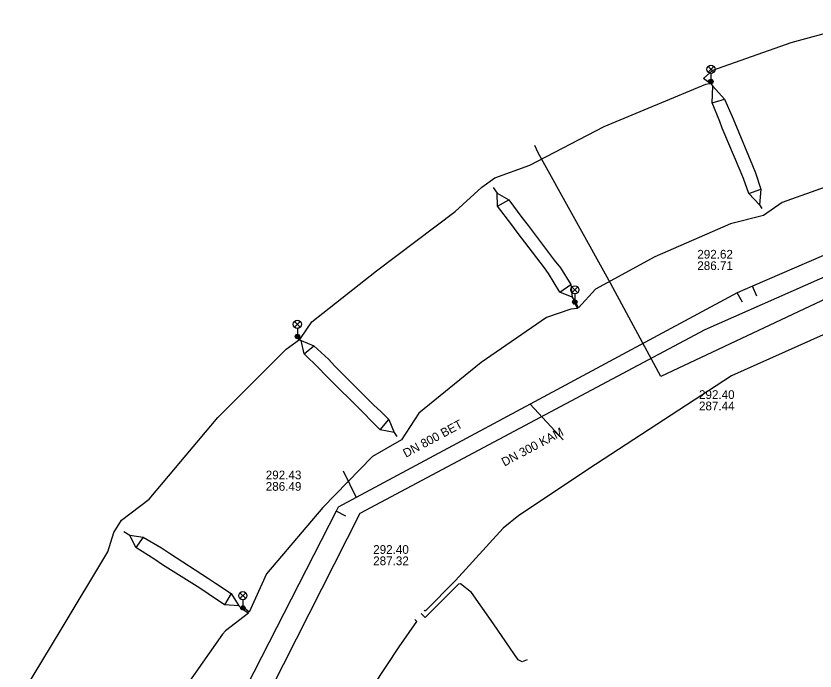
# Model space of a CAD drawing. Extents: x -595540 to -593988, y -1160850 to -1159202.
# Drawn here: x -594654 to -594580.6, y -1160045.3 to -1159985.2 of the extents above; entities that cross this region are included whole.
import ezdxf

# ---------------------------------------------------------------- set-up
doc = ezdxf.new("R2010")
doc.units = 0
for name, color, linetype in [('BVK-DESTOVA_popisy', 7, 'Continuous'), ('BVK-DESTOVA_trasa sítě', 7, 'Continuous'), ('BVK-SPLASKOVA_popisy', 7, 'Continuous'), ('BVK-SPLASKOVA_trasa sítě', 7, 'Continuous'), ('BVK-VODOVOD_trasa sítě', 7, 'Continuous'), ('DESTOVA_trasa neprovozované sítě', 7, 'Continuous'), ('DPMB_trolejové vedení-nosné lano', 7, 'Continuous'), ('EON-NN_kabel', 7, 'Continuous'), ('TSB_kabel VO', 7, 'Continuous'), ('TSB_lampy VO', 7, 'Continuous')]:
    doc.layers.add(name, color=color, linetype=linetype)

msp = doc.modelspace()

# ---------------------------------------------------------------- linework, layer by layer
at = {"layer": 'BVK-DESTOVA_popisy'}
for p, q in [((-594591.433, -1160007.598), (-594591.433, -1160007.598)), ((-594631.056, -1160027.859), (-594631.056, -1160027.859))]:
    msp.add_line(p, q, dxfattribs=at)
at = {"layer": 'BVK-DESTOVA_trasa sítě'}
for points in [[(-594556.453, -1159997.084), (-594572.198, -1160003.883), (-594586.373, -1160010.004), (-594587.759, -1160010.603)], [(-594587.759, -1160010.603), (-594606.788, -1160020.823), (-594622.769, -1160029.405), (-594624.416, -1160030.29)], [(-594624.416, -1160030.29), (-594624.598, -1160030.646), (-594639.01, -1160058.847), (-594642.346, -1160065.374)]]:
    msp.add_lwpolyline(points, dxfattribs=at)
at = {"layer": 'BVK-SPLASKOVA_popisy'}
for p, q in [((-594591.279, -1160019.557), (-594591.279, -1160019.557)), ((-594621.192, -1160033.775), (-594621.192, -1160033.775))]:
    msp.add_line(p, q, dxfattribs=at)
at = {"layer": 'BVK-SPLASKOVA_trasa sítě'}
for p, q in [((-594555.007, -1159998.196), (-594590.748, -1160014.016)), ((-594590.748, -1160014.016), (-594622.409, -1160030.878)), ((-594622.409, -1160030.878), (-594640.673, -1160066.782))]:
    msp.add_line(p, q, dxfattribs=at)
at = {"layer": 'BVK-VODOVOD_trasa sítě'}
msp.add_lwpolyline([(-594552.3, -1159999.84), (-594554.8, -1159999.47), (-594594.78, -1160018.29), (-594599.39, -1160009.74), (-594606.03, -1159997.75), (-594606.34, -1159997.1)], dxfattribs=at)
at = {"layer": 'DESTOVA_trasa neprovozované sítě'}
for p, q in [((-594585.976, -1160010.922), (-594586.373, -1160010.004)), ((-594587.286, -1160011.484), (-594587.759, -1160010.603)), ((-594603.745, -1160024.102), (-594606.788, -1160020.823)), ((-594623.961, -1160026.955), (-594622.769, -1160029.405)), ((-594623.708, -1160031.101), (-594624.598, -1160030.646))]:
    msp.add_line(p, q, dxfattribs=at)
at = {"layer": 'DPMB_trolejové vedení-nosné lano'}
for points in [[(-594590.297, -1159991.268), (-594589.991, -1159991.647), (-594588.931, -1159992.844), (-594588.235, -1159994.414), (-594587.991, -1159995.005), (-594586.353, -1159998.912), (-594586.091, -1159999.612), (-594585.596, -1160001.1), (-594585.706, -1160002.529), (-594585.512, -1160002.858)], [(-594585.706, -1160002.529), (-594586.709, -1160001.496), (-594587.178, -1160000.104), (-594587.483, -1159999.376), (-594589.157, -1159995.498), (-594589.353, -1159994.894), (-594590.07, -1159993.187), (-594589.991, -1159991.647)], [(-594590.07, -1159993.187), (-594588.931, -1159992.844)], [(-594610.181, -1160000.944), (-594609.805, -1160001.47), (-594608.73, -1160002.089), (-594607.549, -1160003.701), (-594606.952, -1160004.423), (-594604.565, -1160007.612), (-594604.001, -1160008.317), (-594603.049, -1160009.842), (-594602.915, -1160011.027), (-594602.631, -1160011.47)], [(-594586.709, -1160001.496), (-594585.596, -1160001.1)], [(-594602.915, -1160011.027), (-594604.055, -1160010.547), (-594605.11, -1160008.854), (-594605.456, -1160008.305), (-594607.98, -1160005.036), (-594608.455, -1160004.376), (-594609.791, -1160002.652), (-594609.805, -1160001.47)], [(-594609.791, -1160002.652), (-594608.73, -1160002.089)], [(-594604.055, -1160010.547), (-594603.049, -1160009.842)], [(-594628.151, -1160014.767), (-594627.818, -1160014.987), (-594626.65, -1160015.475), (-594625.307, -1160016.693), (-594624.702, -1160017.336), (-594621.139, -1160020.917), (-594620.503, -1160021.508), (-594619.761, -1160022.252), (-594619.28, -1160023.45), (-594619.006, -1160023.805)], [(-594619.28, -1160023.45), (-594620.553, -1160023.201), (-594621.338, -1160022.408), (-594622.046, -1160021.67), (-594625.527, -1160018.21), (-594626.223, -1160017.5), (-594627.527, -1160016.214), (-594627.818, -1160014.987)], [(-594627.527, -1160016.214), (-594626.65, -1160015.475)], [(-594620.553, -1160023.201), (-594619.761, -1160022.252)], [(-594644.1, -1160032.524), (-594643.536, -1160032.85), (-594642.315, -1160033.041), (-594640.624, -1160034.017), (-594639.907, -1160034.51), (-594636.326, -1160036.841), (-594635.666, -1160037.272), (-594634.218, -1160038.229), (-594633.514, -1160039.341), (-594633.254, -1160039.648)], [(-594633.514, -1160039.341), (-594634.832, -1160039.269), (-594636.345, -1160038.252), (-594637.123, -1160037.727), (-594640.535, -1160035.592), (-594641.232, -1160035.082), (-594642.975, -1160033.987), (-594643.536, -1160032.85)], [(-594642.315, -1160033.041), (-594642.975, -1160033.987)], [(-594634.218, -1160038.229), (-594634.832, -1160039.269)]]:
    msp.add_lwpolyline(points, dxfattribs=at)
at = {"layer": 'EON-NN_kabel'}
for points in [[(-594549.261, -1159999.827), (-594550.293, -1159999.706), (-594550.531, -1160000.151), (-594551.703, -1160000.422), (-594554.175, -1160001.18), (-594558.203, -1160001.578), (-594566.124, -1160005.196), (-594567.096, -1160006.48), (-594570.793, -1160011.253), (-594572.446, -1160012.83), (-594576.162, -1160013.72), (-594579.89, -1160014.455), (-594588.281, -1160018.226), (-594597.264, -1160024.068), (-594600.783, -1160026.379), (-594607.832, -1160031.044), (-594609.268, -1160032.207), (-594613.634, -1160037.021), (-594616.382, -1160039.796), (-594616.446, -1160039.815), (-594616.503, -1160039.758)], [(-594607.05, -1160044.316), (-594607.499, -1160044.483), (-594607.888, -1160044.315), (-594610.153, -1160040.993), (-594612.165, -1160038.11), (-594613.184, -1160037.322), (-594613.366, -1160037.368), (-594616.423, -1160040.416), (-594616.532, -1160040.304), (-594616.622, -1160040.207), (-594616.788, -1160040.041)], [(-594640.649, -1160088.181), (-594641.164, -1160088.106), (-594641.213, -1160087.894), (-594640.162, -1160084.306), (-594637.848, -1160077.218), (-594635.378, -1160071.431), (-594628.27, -1160058.339), (-594623.571, -1160050.345), (-594618.818, -1160043.116), (-594617.177, -1160040.782), (-594617.354, -1160040.604)]]:
    msp.add_lwpolyline(points, dxfattribs=at)
at = {"layer": 'TSB_kabel VO'}
for points in [[(-594653.99, -1160048.41), (-594649.84, -1160041.53), (-594645.55, -1160034.4), (-594645.01, -1160032.61), (-594644.29, -1160031.47), (-594641.76, -1160029.56), (-594635.45, -1160022.06), (-594629.17, -1160015.79), (-594627.959, -1160014.896), (-594628.123, -1160014.737), (-594628.15, -1160014.626), (-594628.039, -1160014.651), (-594627.875, -1160014.81), (-594626.83, -1160013.29), (-594620.88, -1160008.58), (-594613.65, -1160003.14), (-594611.22, -1160000.92), (-594610.01, -1160000.05), (-594606.82, -1159998.88), (-594599.98, -1159995.35), (-594590.637, -1159991.472), (-594590.301, -1159991.395), (-594590.233, -1159991.339), (-594590.18, -1159991.217), (-594590.309, -1159991.246), (-594590.388, -1159991.311), (-594590.87, -1159990.95), (-594590.01, -1159990.18), (-594582.82, -1159987.63), (-594573.8, -1159985.2)], [(-594575.33, -1159999.36), (-594583.63, -1160002.32), (-594585.36, -1160003.53), (-594588.38, -1160004.27), (-594595.33, -1160007.32), (-594600.79, -1160010.29), (-594602.327, -1160011.993), (-594602.577, -1160011.525), (-594602.677, -1160011.466), (-594602.683, -1160011.582), (-594602.434, -1160012.048), (-594603.03, -1160012.12), (-594605.27, -1160012.87), (-594611.29, -1160017.02), (-594616.99, -1160021.67), (-594618.58, -1160024.1), (-594621.26, -1160025.63), (-594625.8, -1160030.31), (-594630.99, -1160036.4), (-594632.565, -1160039.914), (-594633.013, -1160039.575), (-594633.156, -1160039.542), (-594633.085, -1160039.671), (-594632.639, -1160040.008), (-594634.74, -1160041.65), (-594635.02, -1160041.96), (-594638.9, -1160047.49)]]:
    msp.add_lwpolyline(points, dxfattribs=at)
at = {"layer": 'TSB_lampy VO'}
for p, q in [((-594590.445, -1159990.357), (-594589.915, -1159989.827)), ((-594590.445, -1159989.827), (-594589.915, -1159990.357)), ((-594590.445, -1159990.357), (-594589.915, -1159989.827)), ((-594590.445, -1159989.827), (-594589.915, -1159990.357)), ((-594590.18, -1159990.467), (-594590.18, -1159991.217)), ((-594590.18, -1159990.467), (-594590.18, -1159991.217)), ((-594602.942, -1160010.606), (-594602.412, -1160010.076)), ((-594602.942, -1160010.076), (-594602.412, -1160010.606)), ((-594602.942, -1160010.606), (-594602.412, -1160010.076)), ((-594602.942, -1160010.076), (-594602.412, -1160010.606)), ((-594602.677, -1160010.716), (-594602.677, -1160011.466)), ((-594602.677, -1160010.716), (-594602.677, -1160011.466)), ((-594628.415, -1160013.766), (-594627.885, -1160013.236)), ((-594628.415, -1160013.236), (-594627.885, -1160013.766)), ((-594628.415, -1160013.766), (-594627.885, -1160013.236)), ((-594628.415, -1160013.236), (-594627.885, -1160013.766)), ((-594628.15, -1160013.876), (-594628.15, -1160014.626)), ((-594628.15, -1160013.876), (-594628.15, -1160014.626)), ((-594633.421, -1160038.682), (-594632.891, -1160038.152)), ((-594633.421, -1160038.152), (-594632.891, -1160038.682)), ((-594633.421, -1160038.682), (-594632.891, -1160038.152)), ((-594633.421, -1160038.152), (-594632.891, -1160038.682)), ((-594633.156, -1160038.792), (-594633.156, -1160039.542)), ((-594633.156, -1160038.792), (-594633.156, -1160039.542))]:
    msp.add_line(p, q, dxfattribs=at)
for centre, radius in [((-594590.18, -1159990.092), 0.375), ((-594590.18, -1159990.092), 0.375), ((-594590.18, -1159991.217), 0.2), ((-594590.18, -1159991.217), 0.2), ((-594590.18, -1159991.217), 0.145), ((-594590.18, -1159991.217), 0.145), ((-594590.18, -1159991.217), 0.0876), ((-594590.18, -1159991.217), 0.0876), ((-594602.677, -1160010.341), 0.375), ((-594602.677, -1160010.341), 0.375), ((-594602.677, -1160011.466), 0.2), ((-594602.677, -1160011.466), 0.2), ((-594602.677, -1160011.466), 0.145), ((-594602.677, -1160011.466), 0.145), ((-594602.677, -1160011.466), 0.0876), ((-594602.677, -1160011.466), 0.0876), ((-594628.15, -1160013.501), 0.375), ((-594628.15, -1160013.501), 0.375), ((-594628.15, -1160014.626), 0.2), ((-594628.15, -1160014.626), 0.2), ((-594628.15, -1160014.626), 0.145), ((-594628.15, -1160014.626), 0.145), ((-594628.15, -1160014.626), 0.0876), ((-594628.15, -1160014.626), 0.0876), ((-594633.156, -1160038.417), 0.375), ((-594633.156, -1160038.417), 0.375), ((-594633.156, -1160039.542), 0.2), ((-594633.156, -1160039.542), 0.2), ((-594633.156, -1160039.542), 0.145), ((-594633.156, -1160039.542), 0.145), ((-594633.156, -1160039.542), 0.0876), ((-594633.156, -1160039.542), 0.0876)]:
    msp.add_circle(centre, radius, dxfattribs=at)

# ---------------------------------------------------------------- texts
at = {"layer": 'BVK-DESTOVA_popisy'}
for s, p in [('292.62', (-594591.433, -1160007.473)), ('286.71', (-594591.433, -1160008.523)), ('292.43', (-594631.056, -1160027.734)), ('286.49', (-594631.056, -1160028.784))]:
    msp.add_text(s, height=0.8, dxfattribs=at).set_placement(p)
msp.add_text('DN 800 BET', height=0.8, rotation=28.24682, dxfattribs=at).set_placement((-594618.188, -1160025.762))
at = {"layer": 'BVK-SPLASKOVA_popisy'}
for s, p in [('292.40', (-594591.279, -1160020.357)), ('287.44', (-594591.279, -1160021.397)), ('292.40', (-594621.192, -1160034.575)), ('287.32', (-594621.192, -1160035.615))]:
    msp.add_text(s, height=0.8, dxfattribs=at).set_placement(p)
msp.add_text('DN 300 KAM', height=0.8, rotation=28.01764, dxfattribs=at).set_placement((-594609.144, -1160026.57))

doc.saveas('drawing.dxf')
